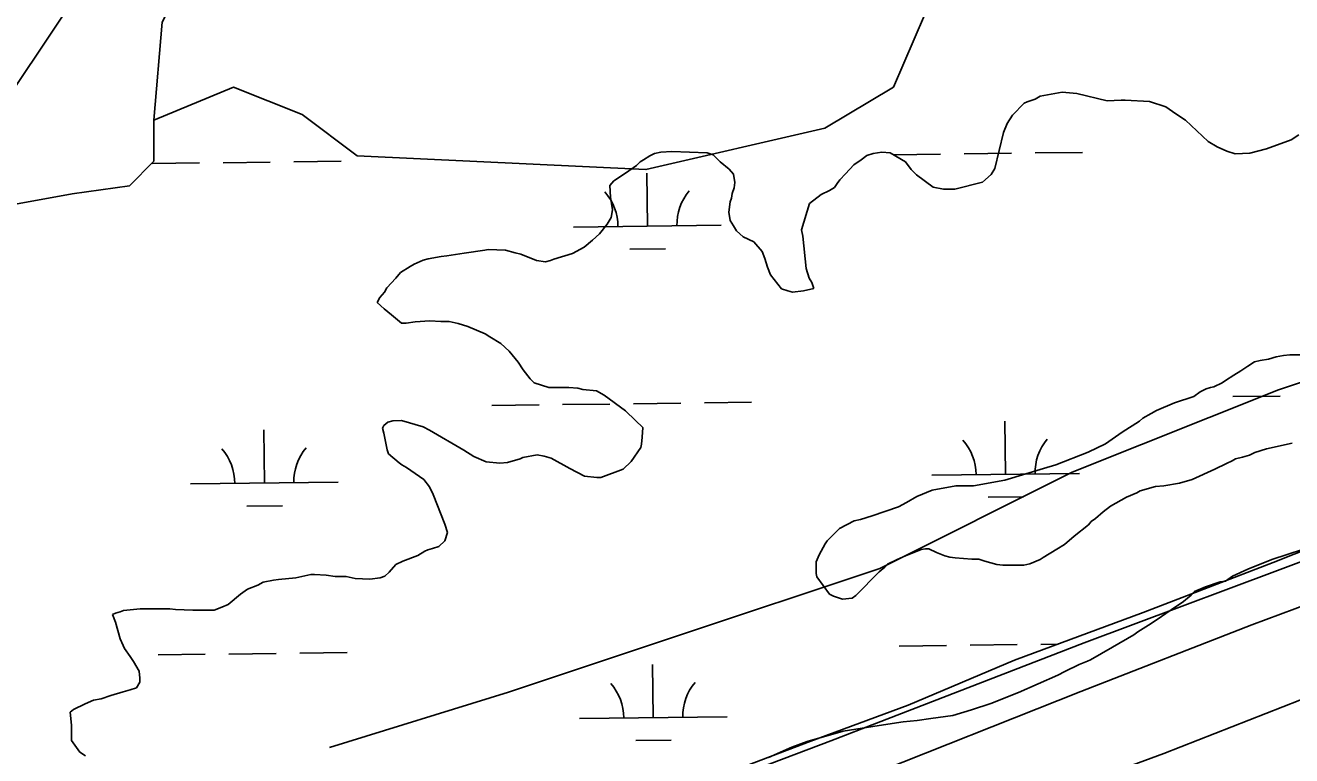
# Model space of a CAD drawing. Extents: x 3694830 to 3732949, y 415201 to 440970.
# Drawn here: x 3703021 to 3703878, y 437363 to 437858 of the extents above; entities that cross this region are included whole.
import ezdxf

# ---------------------------------------------------------------- set-up
doc = ezdxf.new("R2010")
doc.units = 0
for name, color, linetype in [('V-LEVE-TOET', 7, 'Continuous'), ('V-SITE-VEGE', 7, 'Continuous'), ('V-TOPO-SHOR', 7, 'Continuous'), ('V-WETL-SWMP', 7, 'Continuous')]:
    doc.layers.add(name, color=color, linetype=linetype)

msp = doc.modelspace()

# ---------------------------------------------------------------- linework, layer by layer
at = {"layer": 'V-LEVE-TOET'}
for points in [[(3704911.33, 437845.83), (3704764.12, 437788.66), (3704648.5, 437744.12), (3704516.18, 437696.54), (3704386.25, 437649.57), (3704244.4, 437595.4), (3704117.44, 437549.63), (3703986.91, 437502.65), (3703851.02, 437452.08), (3703735.4, 437406.94), (3703585.22, 437347.37), (3703439.79, 437293.19), (3703295.57, 437236.02), (3703148.95, 437181.24), (3703085.18, 437157.16), (3703023.2, 437133.09), (3702935.58, 437100.58)], [(3702974.19, 437155.6), (3703193.53, 437236.29), (3703336.57, 437287.48), (3703429.55, 437321.8), (3703566.04, 437373.57), (3703737.68, 437439.77), (3703901.58, 437501.18), (3703982.04, 437532.47), (3704054.16, 437557.77), (3704189.45, 437610.13), (3704293.76, 437646.88), (3704427.87, 437695.65), (3704553.03, 437742.61), (3704662.11, 437780.56), (3704843.88, 437851.58)]]:
    msp.add_lwpolyline(points, dxfattribs=at)
at = {"layer": 'V-SITE-VEGE'}
for p, q in [((3703707.75, 437809.84), (3703722.73, 437812.7)), ((3703722.73, 437812.7), (3703732.56, 437811.79)), ((3703732.56, 437811.79), (3703753.17, 437806.71)), ((3703689.07, 437797.14), (3703697, 437805.12)), ((3703697, 437805.12), (3703698.87, 437806.07)), ((3703698.87, 437806.07), (3703704.48, 437807.96)), ((3703704.48, 437807.96), (3703707.75, 437809.84)), ((3703753.17, 437806.71), (3703762.53, 437807.21)), ((3703762.53, 437807.21), (3703765.34, 437807.22)), ((3703765.34, 437807.22), (3703781.73, 437806.33)), ((3703781.73, 437806.33), (3703792.98, 437802.63)), ((3703792.98, 437802.63), (3703799.54, 437797.97)), ((3703685.34, 437791.51), (3703689.07, 437797.14)), ((3703799.54, 437797.97), (3703806.12, 437793.77)), ((3703806.12, 437793.77), (3703821.61, 437779.31)), ((3703677.02, 437761.06), (3703683.02, 437785.42)), ((3703683.02, 437785.42), (3703685.34, 437791.51)), ((3703821.61, 437779.31), (3703827.71, 437775.59)), ((3703860.95, 437774.29), (3703877.79, 437780.43)), ((3703877.79, 437780.43), (3703882.92, 437783.73)), ((3703439.18, 437766.83), (3703443.38, 437769.66)), ((3703443.38, 437769.66), (3703446.65, 437771.07)), ((3703446.65, 437771.07), (3703450.86, 437772.02)), ((3703450.86, 437772.02), (3703458.35, 437772.51)), ((3703458.35, 437772.51), (3703482.23, 437771.66)), ((3703482.23, 437771.66), (3703486.45, 437770.27)), ((3703486.45, 437770.27), (3703491.15, 437765.6)), ((3703586.64, 437766.85), (3703590.38, 437769.67)), ((3703590.38, 437769.67), (3703594.59, 437771.08)), ((3703594.59, 437771.08), (3703600.67, 437772.04)), ((3703600.67, 437772.04), (3703606.29, 437771.59)), ((3703606.29, 437771.59), (3703616.61, 437765.54)), ((3703827.71, 437775.59), (3703834.27, 437772.8)), ((3703834.27, 437772.8), (3703839.9, 437770.94)), ((3703839.9, 437770.94), (3703849.73, 437771.44)), ((3703849.73, 437771.44), (3703860.95, 437774.29)), ((3703427.04, 437757.9), (3703434.51, 437763.08)), ((3703434.51, 437763.08), (3703436.84, 437765.42)), ((3703436.84, 437765.42), (3703439.18, 437766.83)), ((3703491.15, 437765.6), (3703497.25, 437760.47)), ((3703497.25, 437760.47), (3703500.07, 437757.2)), ((3703575.91, 437757.45), (3703581.5, 437763.55)), ((3703581.5, 437763.55), (3703586.64, 437766.85)), ((3703616.61, 437765.54), (3703620.37, 437760.4)), ((3703620.37, 437760.4), (3703624.13, 437756.67)), ((3703674.69, 437756.83), (3703677.02, 437761.06)), ((3703416.29, 437749.44), (3703419.09, 437752.73)), ((3703419.09, 437752.73), (3703427.04, 437757.9)), ((3703500.07, 437757.2), (3703501.02, 437751.59)), ((3703501.02, 437751.59), (3703500.57, 437747.84)), ((3703568.45, 437748.06), (3703570.31, 437750.88)), ((3703570.31, 437750.88), (3703572.17, 437753.22)), ((3703572.17, 437753.22), (3703575.91, 437757.45)), ((3703624.13, 437756.67), (3703635.39, 437748.28)), ((3703649.91, 437746.92), (3703668.62, 437751.66)), ((3703668.62, 437751.66), (3703674.69, 437756.83)), ((3703416.79, 437741.48), (3703416.29, 437749.44)), ((3703499.17, 437744.09), (3703498.71, 437740.81)), ((3703500.57, 437747.84), (3703499.17, 437744.09)), ((3703551.63, 437737.24), (3703559.57, 437743.35)), ((3703559.57, 437743.35), (3703565.17, 437746.18)), ((3703565.17, 437746.18), (3703568.45, 437748.06)), ((3703635.39, 437748.28), (3703642.42, 437746.9)), ((3703642.42, 437746.9), (3703649.91, 437746.92)), ((3703418.22, 437733.06), (3703416.79, 437741.48)), ((3703497.79, 437738.47), (3703496.87, 437731.44)), ((3703498.71, 437740.81), (3703497.79, 437738.47)), ((3703546.07, 437719.43), (3703551.63, 437737.24)), ((3703414.51, 437723.22), (3703417.3, 437727.91)), ((3703417.3, 437727.91), (3703418.22, 437733.06)), ((3703496.87, 437731.44), (3703497.83, 437725.83)), ((3703497.83, 437725.83), (3703500.18, 437722.09)), ((3703404.71, 437712.42), (3703409.38, 437716.65)), ((3703409.38, 437716.65), (3703414.51, 437723.22)), ((3703500.18, 437722.09), (3703502.06, 437718.82)), ((3703502.06, 437718.82), (3703506.76, 437714.62)), ((3703547.02, 437715.22), (3703546.07, 437719.43)), ((3703391.16, 437703.48), (3703399.11, 437707.72)), ((3703399.11, 437707.72), (3703404.71, 437712.42)), ((3703506.76, 437714.62), (3703513.79, 437711.37)), ((3703513.79, 437711.37), (3703519.43, 437704.83)), ((3703549.43, 437693.23), (3703547.02, 437715.22)), ((3703283.98, 437696.11), (3703290.06, 437698.94)), ((3703290.06, 437698.94), (3703293.33, 437699.89)), ((3703293.33, 437699.89), (3703302.22, 437701.32)), ((3703302.22, 437701.32), (3703305.97, 437701.8)), ((3703305.97, 437701.8), (3703317.66, 437703.71)), ((3703317.66, 437703.71), (3703331.7, 437705.63)), ((3703331.7, 437705.63), (3703334.04, 437706.1)), ((3703334.04, 437706.1), (3703345.75, 437705.67)), ((3703345.75, 437705.67), (3703352.31, 437703.82)), ((3703352.31, 437703.82), (3703356.06, 437702.9)), ((3703356.06, 437702.9), (3703366.84, 437698.72)), ((3703376.2, 437698.75), (3703378.54, 437699.69)), ((3703378.54, 437699.69), (3703391.16, 437703.48)), ((3703519.43, 437704.83), (3703521.32, 437700.16)), ((3703521.32, 437700.16), (3703523.21, 437694.08)), ((3703271.37, 437686.71), (3703274.64, 437690.46)), ((3703274.64, 437690.46), (3703281.18, 437694.7)), ((3703281.18, 437694.7), (3703283.98, 437696.11)), ((3703366.84, 437698.72), (3703372.92, 437697.8)), ((3703372.92, 437697.8), (3703376.2, 437698.75)), ((3703523.21, 437694.08), (3703525.1, 437688.93)), ((3703551.32, 437686.68), (3703549.43, 437693.23)), ((3703265.31, 437680.13), (3703271.37, 437686.71)), ((3703525.1, 437688.93), (3703532.62, 437679.59)), ((3703553.21, 437683.88), (3703551.32, 437686.68)), ((3703554.62, 437679.67), (3703553.21, 437683.88)), ((3703258.79, 437670.28), (3703260.65, 437673.56)), ((3703260.65, 437673.56), (3703263.91, 437677.32)), ((3703263.91, 437677.32), (3703265.31, 437680.13)), ((3703532.62, 437679.59), (3703536.84, 437678.2)), ((3703536.84, 437678.2), (3703540.12, 437677.28)), ((3703540.12, 437677.28), (3703547.61, 437678.24)), ((3703547.61, 437678.24), (3703554.62, 437679.67)), ((3703263.48, 437666.08), (3703258.79, 437670.28)), ((3703268.64, 437661.89), (3703263.48, 437666.08)), ((3703275.22, 437656.29), (3703268.64, 437661.89)), ((3703278.49, 437656.3), (3703275.22, 437656.29)), ((3703284.57, 437657.26), (3703278.49, 437656.3)), ((3703294.4, 437657.75), (3703284.57, 437657.26)), ((3703301.9, 437657.31), (3703294.4, 437657.75)), ((3703307.51, 437657.33), (3703301.9, 437657.31)), ((3703313.6, 437655.94), (3703307.51, 437657.33)), ((3703320.17, 437654.1), (3703313.6, 437655.94)), ((3703331.88, 437648.98), (3703320.17, 437654.1)), ((3703335.17, 437647.12), (3703331.88, 437648.98)), ((3703342.67, 437642.46), (3703335.17, 437647.12)), ((3703348.31, 437637.33), (3703342.67, 437642.46)), ((3703354.42, 437629.86), (3703348.31, 437637.33)), ((3703856.74, 437631.02), (3703852.99, 437630.08)), ((3703862.35, 437631.98), (3703856.74, 437631.02)), ((3703867.5, 437633.4), (3703862.35, 437631.98)), ((3703872.64, 437634.35), (3703867.5, 437633.4)), ((3703876.85, 437634.83), (3703872.64, 437634.35)), ((3703886.68, 437634.87), (3703876.85, 437634.83)), ((3703357.71, 437624.72), (3703354.42, 437629.86)), ((3703362.41, 437618.65), (3703357.71, 437624.72)), ((3703843.65, 437623.96), (3703838.98, 437621.13)), ((3703848.32, 437627.25), (3703843.65, 437623.96)), ((3703852.99, 437630.08), (3703848.32, 437627.25)), ((3703365.23, 437615.85), (3703362.41, 437618.65)), ((3703375.07, 437612.61), (3703365.23, 437615.85)), ((3703825.43, 437613.13), (3703823.09, 437612.66)), ((3703831.04, 437615.96), (3703825.43, 437613.13)), ((3703833.37, 437617.37), (3703831.04, 437615.96)), ((3703838.98, 437621.13), (3703833.37, 437617.37)), ((3703388.65, 437612.65), (3703375.07, 437612.61)), ((3703394.74, 437612.2), (3703388.65, 437612.65)), ((3703398.02, 437611.28), (3703394.74, 437612.2)), ((3703407.38, 437610.37), (3703398.02, 437611.28)), ((3703412.54, 437607.58), (3703407.38, 437610.37)), ((3703427.09, 437596.86), (3703412.54, 437607.58)), ((3703811.87, 437606.53), (3703798.78, 437602.28)), ((3703816.08, 437609.83), (3703811.87, 437606.53)), ((3703820.28, 437611.71), (3703816.08, 437609.83)), ((3703823.09, 437612.66), (3703820.28, 437611.71)), ((3703433.66, 437590.33), (3703427.09, 437596.86)), ((3703786.62, 437597.09), (3703782.89, 437595.2)), ((3703798.78, 437602.28), (3703786.62, 437597.09)), ((3703263.27, 437586.97), (3703266.07, 437589.31)), ((3703266.07, 437589.31), (3703269.35, 437590.26)), ((3703269.35, 437590.26), (3703275.43, 437590.28)), ((3703275.43, 437590.28), (3703289.96, 437586.11)), ((3703438.83, 437585.66), (3703433.66, 437590.33)), ((3703774.94, 437590.03), (3703763.26, 437582.5)), ((3703777.28, 437591.91), (3703774.94, 437590.03)), ((3703782.89, 437595.2), (3703777.28, 437591.91)), ((3703262.34, 437585.09), (3703263.27, 437586.97)), ((3703263.29, 437581.82), (3703262.34, 437585.09)), ((3703265.66, 437570.59), (3703263.29, 437581.82)), ((3703289.96, 437586.11), (3703294.18, 437583.79)), ((3703294.18, 437583.79), (3703317.63, 437570.29)), ((3703437.93, 437574.42), (3703438.38, 437579.1)), ((3703438.38, 437579.1), (3703438.83, 437585.66)), ((3703763.26, 437582.5), (3703752.05, 437574.51)), ((3703266.61, 437567.78), (3703265.66, 437570.59)), ((3703317.63, 437570.29), (3703324.2, 437566.1)), ((3703430.94, 437562.7), (3703437.47, 437572.08)), ((3703437.47, 437572.08), (3703437.93, 437574.42)), ((3703752.05, 437574.51), (3703740.37, 437568.85)), ((3703853.19, 437568.75), (3703861.14, 437571.12)), ((3703861.14, 437571.12), (3703878.45, 437574.92)), ((3703273.65, 437561.72), (3703266.61, 437567.78)), ((3703275.53, 437560.32), (3703273.65, 437561.72)), ((3703324.2, 437566.1), (3703332.63, 437562.38)), ((3703332.63, 437562.38), (3703342, 437561.47)), ((3703342, 437561.47), (3703347.15, 437561.96)), ((3703347.15, 437561.96), (3703355.57, 437564.32)), ((3703355.57, 437564.32), (3703357.44, 437565.27)), ((3703357.44, 437565.27), (3703367.26, 437567.17)), ((3703367.26, 437567.17), (3703371.95, 437566.25)), ((3703371.95, 437566.25), (3703376.63, 437564.86)), ((3703376.63, 437564.86), (3703389.29, 437557.88)), ((3703425.34, 437557.53), (3703430.94, 437562.7)), ((3703740.37, 437568.85), (3703718.39, 437560.35)), ((3703834.02, 437561.2), (3703837.76, 437563.08)), ((3703837.76, 437563.08), (3703840.1, 437564.49)), ((3703840.1, 437564.49), (3703844.77, 437565.45)), ((3703844.77, 437565.45), (3703849.45, 437566.86)), ((3703849.45, 437566.86), (3703853.19, 437568.75)), ((3703278.81, 437558.46), (3703275.53, 437560.32)), ((3703290.54, 437550.54), (3703278.81, 437558.46)), ((3703389.29, 437557.88), (3703399.14, 437552.76)), ((3703410.38, 437551.86), (3703425.34, 437557.53)), ((3703709.97, 437557.98), (3703683.78, 437549.94)), ((3703718.39, 437560.35), (3703709.97, 437557.98)), ((3703810.65, 437550.35), (3703826.08, 437557.42)), ((3703826.08, 437557.42), (3703834.02, 437561.2)), ((3703294.3, 437545.4), (3703290.54, 437550.54)), ((3703296.66, 437540.26), (3703294.3, 437545.4)), ((3703399.14, 437552.76), (3703407.57, 437551.85)), ((3703407.57, 437551.85), (3703410.38, 437551.86)), ((3703650.56, 437546.09), (3703634.65, 437543.23)), ((3703662.73, 437546.13), (3703650.56, 437546.09)), ((3703683.78, 437549.94), (3703662.73, 437546.13)), ((3703775.56, 437542.75), (3703785.85, 437545.59)), ((3703785.85, 437545.59), (3703791.47, 437546.08)), ((3703791.47, 437546.08), (3703802.23, 437547.99)), ((3703802.23, 437547.99), (3703810.65, 437550.35)), ((3703304.68, 437520.15), (3703296.66, 437540.26)), ((3703624.37, 437538.98), (3703617.36, 437534.75)), ((3703634.65, 437543.23), (3703624.37, 437538.98)), ((3703755.47, 437532.38), (3703766.21, 437538.51)), ((3703766.21, 437538.51), (3703773.23, 437541.34)), ((3703773.23, 437541.34), (3703775.56, 437542.75)), ((3703611.75, 437531.92), (3703593.98, 437525.77)), ((3703617.36, 437534.75), (3703611.75, 437531.92)), ((3703745.2, 437523.92), (3703750.33, 437528.62)), ((3703750.33, 437528.62), (3703755.47, 437532.38)), ((3703306.57, 437514.54), (3703304.68, 437520.15)), ((3703581.82, 437522.46), (3703572, 437517.28)), ((3703586.03, 437523.41), (3703581.82, 437522.46)), ((3703593.98, 437525.77), (3703586.03, 437523.41)), ((3703730.72, 437512.17), (3703740.53, 437519.7)), ((3703740.53, 437519.7), (3703742.39, 437522.04)), ((3703742.39, 437522.04), (3703745.2, 437523.92)), ((3703304.72, 437508.92), (3703306.57, 437514.54)), ((3703572, 437517.28), (3703563.6, 437508.82)), ((3703724.19, 437506.53), (3703730.72, 437512.17)), ((3703286.49, 437499.03), (3703291.16, 437501.85)), ((3703291.16, 437501.85), (3703293.04, 437502.79)), ((3703293.04, 437502.79), (3703296.31, 437503.74)), ((3703296.31, 437503.74), (3703300.52, 437505.16)), ((3703300.52, 437505.16), (3703304.72, 437508.92)), ((3703562.21, 437506.95), (3703558.02, 437499.44)), ((3703563.6, 437508.82), (3703562.21, 437506.95)), ((3703616.54, 437498.7), (3703627.29, 437502.94)), ((3703627.29, 437502.94), (3703630.1, 437503.42)), ((3703630.1, 437503.42), (3703632.44, 437503.43)), ((3703632.44, 437503.43), (3703637.6, 437501.1)), ((3703709.7, 437497.59), (3703719.05, 437503.24)), ((3703719.05, 437503.24), (3703724.19, 437506.53)), ((3703896.46, 437506.62), (3703864.66, 437496.22)), ((3703271.53, 437492.89), (3703276.21, 437495.25)), ((3703276.21, 437495.25), (3703286.49, 437499.03)), ((3703558.02, 437499.44), (3703556.16, 437494.75)), ((3703556.16, 437494.75), (3703556.19, 437486.79)), ((3703602.52, 437491.16), (3703604.38, 437493.04)), ((3703604.38, 437493.04), (3703610.93, 437496.34)), ((3703610.93, 437496.34), (3703616.54, 437498.7)), ((3703637.6, 437501.1), (3703643.22, 437498.78)), ((3703643.22, 437498.78), (3703646.5, 437497.86)), ((3703646.5, 437497.86), (3703650.25, 437497.4)), ((3703650.25, 437497.4), (3703661.49, 437496.5)), ((3703661.49, 437496.5), (3703666.17, 437496.52)), ((3703666.17, 437496.52), (3703670.39, 437495.12)), ((3703670.39, 437495.12), (3703678.35, 437492.81)), ((3703696.61, 437492.4), (3703700.82, 437493.35)), ((3703700.82, 437493.35), (3703707.83, 437496.18)), ((3703707.83, 437496.18), (3703709.7, 437497.59)), ((3703864.66, 437496.22), (3703848.3, 437489.62)), ((3703203.68, 437483.78), (3703213.97, 437486.15)), ((3703213.97, 437486.15), (3703216.31, 437486.16)), ((3703216.31, 437486.16), (3703224.27, 437485.72)), ((3703224.27, 437485.72), (3703230.36, 437484.8)), ((3703230.36, 437484.8), (3703237.85, 437484.83)), ((3703237.85, 437484.83), (3703243.94, 437483.44)), ((3703260.79, 437483.96), (3703264.07, 437484.91)), ((3703264.07, 437484.91), (3703266.87, 437487.73)), ((3703266.87, 437487.73), (3703271.53, 437492.89)), ((3703556.19, 437486.79), (3703556.66, 437484.46)), ((3703556.66, 437484.46), (3703565.12, 437472.78)), ((3703582.92, 437471.9), (3703598.78, 437487.87)), ((3703598.78, 437487.87), (3703602.52, 437491.16)), ((3703678.35, 437492.81), (3703682.57, 437492.36)), ((3703682.57, 437492.36), (3703696.61, 437492.4)), ((3703838.02, 437484.9), (3703833.34, 437481.61)), ((3703848.3, 437489.62), (3703838.02, 437484.9)), ((3703166.27, 437472.89), (3703170.93, 437476.18)), ((3703170.93, 437476.18), (3703177.95, 437479.01)), ((3703177.95, 437479.01), (3703181.69, 437480.9)), ((3703181.69, 437480.9), (3703188.71, 437482.33)), ((3703188.71, 437482.33), (3703191.98, 437482.8)), ((3703191.98, 437482.8), (3703203.68, 437483.78)), ((3703243.94, 437483.44), (3703253.78, 437483.01)), ((3703253.78, 437483.01), (3703260.79, 437483.96)), ((3703819.78, 437477.82), (3703812.3, 437474.52)), ((3703829.6, 437481.13), (3703819.78, 437477.82)), ((3703833.34, 437481.61), (3703829.6, 437481.13)), ((3703157.86, 437465.84), (3703166.27, 437472.89)), ((3703565.12, 437472.78), (3703567.94, 437471.38)), ((3703567.94, 437471.38), (3703574.03, 437469.53)), ((3703574.03, 437469.53), (3703580.58, 437470.02)), ((3703580.58, 437470.02), (3703582.92, 437471.9)), ((3703804.83, 437467.94), (3703796.42, 437462.29)), ((3703809.97, 437472.17), (3703804.83, 437467.94)), ((3703812.3, 437474.52), (3703809.97, 437472.17)), ((3703079.7, 437459.03), (3703081.57, 437459.98)), ((3703081.59, 437453.89), (3703079.7, 437459.03)), ((3703081.57, 437459.98), (3703084.85, 437460.92)), ((3703084.85, 437460.92), (3703087.18, 437461.86)), ((3703087.18, 437461.86), (3703098.42, 437462.84)), ((3703098.42, 437462.84), (3703118.55, 437462.9)), ((3703118.55, 437462.9), (3703122.29, 437462.45)), ((3703122.29, 437462.45), (3703134, 437462.02)), ((3703134, 437462.02), (3703148.51, 437462.06)), ((3703148.51, 437462.06), (3703153.65, 437463.95)), ((3703153.65, 437463.95), (3703157.86, 437465.84)), ((3703796.42, 437462.29), (3703789.89, 437457.59)), ((3703084.91, 437442.67), (3703081.59, 437453.89)), ((3703782.88, 437452.89), (3703774, 437447.24)), ((3703789.89, 437457.59), (3703782.88, 437452.89)), ((3703086.79, 437437.99), (3703084.91, 437442.67)), ((3703771.2, 437445.36), (3703756.71, 437436.89)), ((3703774, 437447.24), (3703771.2, 437445.36)), ((3703087.73, 437436.12), (3703086.79, 437437.99)), ((3703091.5, 437430.52), (3703087.73, 437436.12)), ((3703756.71, 437436.89), (3703741.76, 437428.41)), ((3703093.85, 437427.25), (3703091.5, 437430.52)), ((3703097.62, 437420.7), (3703093.85, 437427.25)), ((3703734.28, 437425.11), (3703724.47, 437420.4)), ((3703739.89, 437427.47), (3703734.28, 437425.11)), ((3703741.76, 437428.41), (3703739.89, 437427.47)), ((3703098.1, 437416.03), (3703097.62, 437420.7)), ((3703098.11, 437413.22), (3703098.1, 437416.03)), ((3703719.79, 437418.04), (3703693.15, 437406.25)), ((3703724.47, 437420.4), (3703719.79, 437418.04)), ((3703086.9, 437406.62), (3703091.57, 437408.04)), ((3703091.57, 437408.04), (3703095.78, 437409.46)), ((3703095.78, 437409.46), (3703098.11, 437413.22)), ((3703061.17, 437398.58), (3703066.78, 437400.94)), ((3703066.78, 437400.94), (3703071.93, 437401.89)), ((3703071.93, 437401.89), (3703078.48, 437404.26)), ((3703078.48, 437404.26), (3703086.9, 437406.62)), ((3703674.44, 437398.7), (3703661.35, 437394.44)), ((3703693.15, 437406.25), (3703674.44, 437398.7)), ((3703050.89, 437392.93), (3703053.23, 437394.81)), ((3703051.86, 437384.04), (3703050.89, 437392.93)), ((3703053.23, 437394.81), (3703061.17, 437398.58)), ((3703648.72, 437390.66), (3703633.75, 437388.73)), ((3703661.35, 437394.44), (3703648.72, 437390.66)), ((3703051.89, 437373.74), (3703051.86, 437384.04)), ((3703598.65, 437383.94), (3703574.32, 437380.12)), ((3703615.03, 437386.34), (3703598.65, 437383.94)), ((3703624.39, 437387.3), (3703615.03, 437386.34)), ((3703633.75, 437388.73), (3703624.39, 437387.3)), ((3703057.53, 437365.8), (3703051.89, 437373.74)), ((3703550, 437373.02), (3703539.71, 437369.24)), ((3703574.32, 437380.12), (3703550, 437373.02)), ((3703061.29, 437363.47), (3703057.53, 437365.8)), ((3703539.71, 437369.24), (3703523.82, 437362.17))]:
    msp.add_line(p, q, dxfattribs=at)
at = {"layer": 'V-TOPO-SHOR'}
for points in [[(3703107.67, 437793.64), (3703161.46, 437816.11), (3703208.02, 437797.49), (3703245.27, 437769.55), (3703440.84, 437760.24), (3703561.9, 437788.18), (3703608.46, 437816.11), (3703636.4, 437881.3), (3703682.96, 437955.8), (3703766.77, 438002.36), (3703869.21, 438067.55), (3703934.4, 438114.11), (3703971.65, 438160.68), (3703980.96, 438225.87), (3703990.27, 438253.8), (3703990.27, 438281.74), (3703971.65, 438309.68)], [(3704753.9, 437927.86), (3704372.09, 437806.8), (3704092.71, 437685.74), (3703869.21, 437611.24), (3703729.52, 437555.36), (3703599.15, 437490.18), (3703459.46, 437443.61), (3703347.71, 437406.36), (3703226.65, 437369.11)], [(3702991.4, 437732.74), (3703052.3, 437743.82), (3703091.06, 437749.35), (3703107.67, 437765.96), (3703107.67, 437793.64), (3703113.2, 437860.08), (3703124.28, 437882.22), (3703118.74, 437909.91), (3703079.99, 437909.91), (3703057.84, 437882.22), (3703013.55, 437815.79)], [(3703003.66, 437065.87), (3703079.23, 437094.19), (3703160.02, 437123), (3703242.7, 437156.1), (3703333.48, 437185.9), (3703415.23, 437215.2), (3703525.45, 437264.57), (3703618.59, 437301.99), (3703706.51, 437333.68), (3703791.58, 437364.89), (3703906.58, 437409.99), (3703986.43, 437437.85), (3704106.18, 437483.45), (3704227.36, 437529.05), (3704344.28, 437570.35), (3704459.75, 437615.93), (3704572.39, 437655.32), (3704670.76, 437692.76), (3704788.13, 437740.25), (3704859.42, 437764.75)]]:
    msp.add_lwpolyline(points, dxfattribs=at)
at = {"layer": 'V-WETL-SWMP'}
for p, q in [((3703608.34, 437770.34), (3703640.34, 437770.72)), ((3703656.34, 437770.91), (3703688.33, 437771.29)), ((3703704.33, 437771.48), (3703736.33, 437771.87)), ((3703106.47, 437764.35), (3703138.47, 437764.73)), ((3703154.46, 437764.92), (3703186.46, 437765.31)), ((3703202.46, 437765.5), (3703234.46, 437765.88)), ((3703441.84, 437721.92), (3703441.41, 437757.92)), ((3703391.84, 437721.32), (3703491.84, 437722.52)), ((3703430.03, 437706.35), (3703454.02, 437706.63)), ((3703838.31, 437606.57), (3703870.31, 437606.95)), ((3703336.44, 437600.58), (3703368.43, 437600.96)), ((3703384.43, 437601.16), (3703416.43, 437601.54)), ((3703432.43, 437601.73), (3703464.43, 437602.11)), ((3703480.43, 437602.3), (3703512.42, 437602.68)), ((3703684.33, 437553.99), (3703683.9, 437589.98)), ((3703182.46, 437548), (3703182.03, 437584)), ((3703634.34, 437553.39), (3703734.33, 437554.58)), ((3703132.46, 437547.4), (3703232.46, 437548.6)), ((3703672.52, 437538.41), (3703696.52, 437538.7)), ((3703170.65, 437532.43), (3703194.64, 437532.71)), ((3703206.43, 437432.85), (3703238.43, 437433.23)), ((3703612.31, 437437.69), (3703644.31, 437438.07)), ((3703660.3, 437438.26), (3703692.3, 437438.64)), ((3703708.3, 437438.83), (3703719.6, 437438.97)), ((3703110.44, 437431.7), (3703142.43, 437432.08)), ((3703158.43, 437432.27), (3703190.43, 437432.66)), ((3703445.81, 437389.27), (3703445.38, 437425.27)), ((3703395.81, 437388.67), (3703495.81, 437389.86)), ((3703433.99, 437373.69), (3703457.99, 437373.98))]:
    msp.add_line(p, q, dxfattribs=at)
msp.add_lwpolyline([(3703010.25, 437176.99), (3703088.18, 437203.74), (3703170.92, 437233.87), (3703270.99, 437267.91), (3703345.55, 437293.68), (3703474.46, 437343.23), (3703491.78, 437350.03), (3703509.09, 437356.83), (3703552.39, 437373.35), (3703618.29, 437397.64), (3703690.43, 437428.22), (3703777.5, 437460.29), (3703865.52, 437494.3), (3703934.3, 437521.49)], dxfattribs=at)
for centre, start, end in [((3703386.6, 437721.74), 359.91153, 41.45519), ((3703497.07, 437723.05), 139.91153, 181.45518), ((3703127.22, 437547.82), 359.91153, 41.45519), ((3703237.69, 437549.13), 139.91153, 181.45518), ((3703629.09, 437553.8), 359.91153, 41.45519), ((3703739.57, 437555.12), 139.91153, 181.45518), ((3703390.56, 437389.08), 359.91153, 41.45519), ((3703501.04, 437390.4), 139.91153, 181.45518)]:
    msp.add_arc(centre, 35.25, start, end, dxfattribs=at)

doc.saveas('drawing.dxf')
